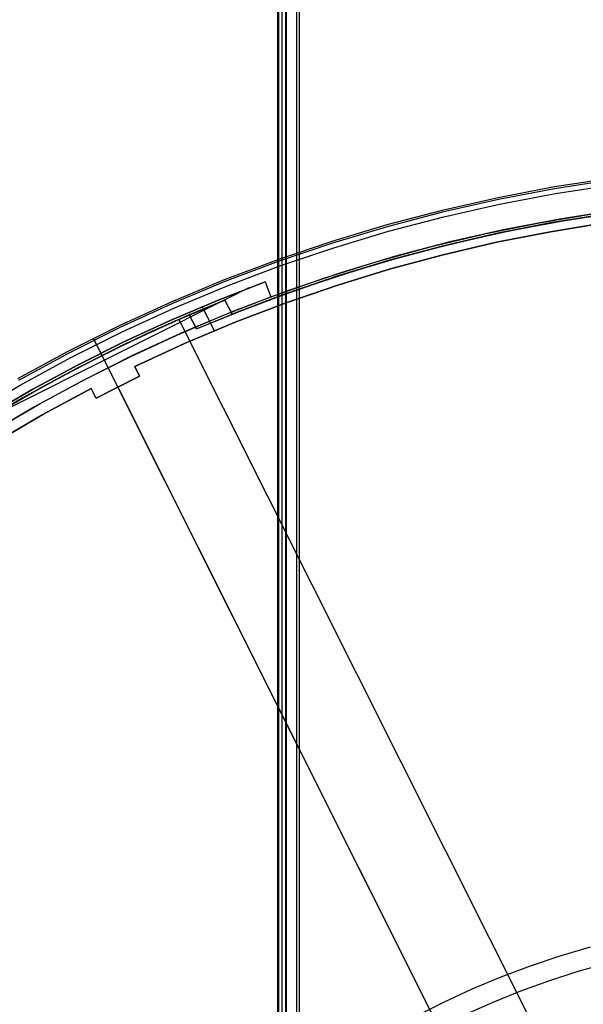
# Model space of a CAD drawing. Header units: millimetres. Extents: x 6038 to 7358, y -8545 to -7225.
# Tile 270 of 285: x 6623 to 6675, y -7809 to -7718. Entities that reach past the tile are written whole.
import ezdxf

# ---------------------------------------------------------------- set-up
doc = ezdxf.new("R2010")
doc.units = ezdxf.units.MM
doc.layers.add('color', color=7, linetype='Continuous')
doc.layers.add('luz', color=7, linetype='Continuous')

msp = doc.modelspace()

# ---------------------------------------------------------------- linework, layer by layer
at = {"color": 7, "true_color": 0xffffff}
for p, q in [((6646.744, -7224.667, 55.905), (6646.744, -7854.667, 55.905)), ((6646.744, -7224.667, 55.905), (6646.744, -7854.667, 55.905)), ((6646.87, -7854.667, 56.66), (6646.87, -7224.667, 56.66)), ((6647.138, -7224.667, 54.2), (6647.138, -7854.667, 54.2)), ((6647.493, -7854.667, 57.105), (6647.493, -7224.667, 57.105)), ((6647.493, -7854.667, 57.105), (6647.493, -7224.667, 57.105)), ((6647.531, -7224.667, 52.495), (6647.531, -7854.667, 52.495)), ((6647.531, -7224.667, 52.495), (6647.531, -7854.667, 52.495)), ((6648.506, -7854.667, 51.72), (6648.506, -7224.667, 51.72)), ((6648.731, -7224.667, 51.746), (6648.731, -7854.667, 51.746)), ((6648.731, -7224.667, 51.746), (6648.731, -7854.667, 51.746))]:
    msp.add_line(p, q, dxfattribs=at)
at = {"layer": 'color', "color": 254, "true_color": 0xcad1ee}
for p, q in [((6677.48, -7733.092, -35.8), (6672.261, -7733.902, -35.8)), ((6677.48, -7733.092, -11.461), (6672.261, -7733.902, -11.461)), ((6677.48, -7733.092, -23.63), (6672.261, -7733.902, -23.63)), ((6677.48, -7733.092, -35.8), (6672.261, -7733.902, -35.8)), ((6677.48, -7733.092, -11.461), (6672.261, -7733.902, -11.461)), ((6677.502, -7733.256, -10.91), (6672.289, -7734.065, -10.91)), ((6672.261, -7733.902, -35.8), (6667.072, -7734.891, -35.8)), ((6672.261, -7733.902, -11.461), (6667.072, -7734.891, -11.461)), ((6672.261, -7733.902, -23.63), (6667.072, -7734.891, -23.63)), ((6672.261, -7733.902, -35.8), (6667.072, -7734.891, -35.8)), ((6672.261, -7733.902, -11.461), (6667.072, -7734.891, -11.461)), ((6672.289, -7734.065, -10.91), (6667.106, -7735.053, -10.91)), ((6672.364, -7734.501, -10.541), (6677.563, -7733.694, -10.541)), ((6672.364, -7734.501, -10.541), (6677.563, -7733.694, -10.541)), ((6667.072, -7734.891, -35.8), (6661.921, -7736.058, -35.8)), ((6667.072, -7734.891, -11.461), (6661.921, -7736.058, -11.461)), ((6667.072, -7734.891, -23.63), (6661.921, -7736.058, -23.63)), ((6667.072, -7734.891, -35.8), (6661.921, -7736.058, -35.8)), ((6667.072, -7734.891, -11.461), (6661.921, -7736.058, -11.461)), ((6667.106, -7735.053, -10.91), (6661.961, -7736.219, -10.91)), ((6667.196, -7735.486, -10.541), (6672.364, -7734.501, -10.541)), ((6667.196, -7735.486, -10.541), (6672.364, -7734.501, -10.541)), ((6661.921, -7736.058, -35.8), (6656.813, -7737.403, -35.8)), ((6661.921, -7736.058, -11.461), (6656.813, -7737.403, -11.461)), ((6661.921, -7736.058, -23.63), (6656.813, -7737.403, -23.63)), ((6661.921, -7736.058, -35.8), (6656.813, -7737.403, -35.8)), ((6661.921, -7736.058, -11.461), (6656.813, -7737.403, -11.461)), ((6662.066, -7736.649, -10.541), (6667.196, -7735.486, -10.541)), ((6662.066, -7736.649, -10.541), (6667.196, -7735.486, -10.541)), ((6677.888, -7736.064, -35.8), (6672.771, -7736.858, -35.8)), ((6677.888, -7736.064, -35.8), (6672.771, -7736.858, -35.8)), ((6661.961, -7736.219, -10.91), (6656.858, -7737.563, -10.91)), ((6656.978, -7737.988, -10.541), (6662.066, -7736.649, -10.541)), ((6656.978, -7737.988, -10.541), (6662.066, -7736.649, -10.541)), ((6672.771, -7736.858, -35.8), (6667.685, -7737.827, -35.8)), ((6672.771, -7736.858, -35.8), (6667.685, -7737.827, -35.8)), ((6671.052, -7737.165, -30.6), (6676.162, -7736.312, -30.6)), ((6671.052, -7737.165, -30.6), (6676.162, -7736.312, -30.6)), ((6671.052, -7737.165, -33.2), (6676.162, -7736.312, -33.2)), ((6656.813, -7737.403, -35.8), (6651.755, -7738.923, -35.8)), ((6656.813, -7737.403, -11.461), (6651.755, -7738.923, -11.461)), ((6656.813, -7737.403, -23.63), (6651.755, -7738.923, -23.63)), ((6656.813, -7737.403, -35.8), (6651.755, -7738.923, -35.8)), ((6656.813, -7737.403, -11.461), (6651.755, -7738.923, -11.461)), ((6656.858, -7737.563, -10.91), (6651.806, -7739.081, -10.91)), ((6651.94, -7739.502, -10.541), (6656.978, -7737.988, -10.541)), ((6651.94, -7739.502, -10.541), (6656.978, -7737.988, -10.541)), ((6667.685, -7737.827, -35.8), (6662.635, -7738.972, -35.8)), ((6667.685, -7737.827, -35.8), (6662.635, -7738.972, -35.8)), ((6665.974, -7738.195, -30.6), (6671.052, -7737.165, -30.6)), ((6665.974, -7738.195, -30.6), (6671.052, -7737.165, -30.6)), ((6665.974, -7738.195, -33.2), (6671.052, -7737.165, -33.2)), ((6676.878, -7737.217, -11.269), (6671.893, -7738.028, -11.269)), ((6676.878, -7737.217, -30.6), (6671.893, -7738.028, -30.6)), ((6676.878, -7737.217, -11.269), (6671.893, -7738.028, -11.269)), ((6676.878, -7737.217, -30.6), (6671.893, -7738.028, -30.6)), ((6671.893, -7738.028, -20.935), (6676.878, -7737.217, -20.935)), ((6660.934, -7739.399, -30.6), (6665.974, -7738.195, -30.6)), ((6660.934, -7739.399, -30.6), (6665.974, -7738.195, -30.6)), ((6660.934, -7739.399, -33.2), (6665.974, -7738.195, -33.2)), ((6671.893, -7738.028, -11.269), (6666.938, -7739.008, -11.269)), ((6671.893, -7738.028, -30.6), (6666.938, -7739.008, -30.6)), ((6671.893, -7738.028, -11.269), (6666.938, -7739.008, -11.269)), ((6671.893, -7738.028, -30.6), (6666.938, -7739.008, -30.6)), ((6666.938, -7739.008, -20.935), (6671.893, -7738.028, -20.935)), ((6651.755, -7738.923, -35.8), (6646.752, -7740.617, -35.8)), ((6651.755, -7738.923, -11.461), (6646.752, -7740.617, -11.461)), ((6651.755, -7738.923, -23.63), (6646.752, -7740.617, -23.63)), ((6651.755, -7738.923, -35.8), (6646.752, -7740.617, -35.8)), ((6651.755, -7738.923, -11.461), (6646.752, -7740.617, -11.461)), ((6651.806, -7739.081, -10.91), (6646.808, -7740.773, -10.91)), ((6646.957, -7741.19, -10.541), (6651.94, -7739.502, -10.541)), ((6646.957, -7741.19, -10.541), (6651.94, -7739.502, -10.541)), ((6655.94, -7740.777, -30.6), (6660.934, -7739.399, -30.6)), ((6655.94, -7740.777, -30.6), (6660.934, -7739.399, -30.6)), ((6655.94, -7740.777, -33.2), (6660.934, -7739.399, -33.2)), ((6662.635, -7738.972, -35.8), (6657.627, -7740.291, -35.8)), ((6662.635, -7738.972, -35.8), (6657.627, -7740.291, -35.8)), ((6666.938, -7739.008, -11.269), (6662.02, -7740.155, -11.269)), ((6666.938, -7739.008, -30.6), (6662.02, -7740.155, -30.6)), ((6666.938, -7739.008, -11.269), (6662.02, -7740.155, -11.269)), ((6666.938, -7739.008, -30.6), (6662.02, -7740.155, -30.6)), ((6662.02, -7740.155, -20.935), (6666.938, -7739.008, -20.935)), ((6646.752, -7740.617, -35.8), (6641.811, -7742.483, -35.8)), ((6646.752, -7740.617, -11.461), (6641.811, -7742.483, -11.461)), ((6646.752, -7740.617, -23.63), (6641.811, -7742.483, -23.63)), ((6646.752, -7740.617, -35.8), (6641.811, -7742.483, -35.8)), ((6646.752, -7740.617, -11.461), (6641.811, -7742.483, -11.461)), ((6657.627, -7740.291, -35.8), (6652.668, -7741.781, -35.8)), ((6657.627, -7740.291, -35.8), (6652.668, -7741.781, -35.8)), ((6662.02, -7740.155, -11.269), (6657.142, -7741.468, -11.269)), ((6662.02, -7740.155, -30.6), (6657.142, -7741.468, -30.6)), ((6662.02, -7740.155, -11.269), (6657.142, -7741.468, -11.269)), ((6662.02, -7740.155, -30.6), (6657.142, -7741.468, -30.6)), ((6657.142, -7741.468, -20.935), (6662.02, -7740.155, -20.935)), ((6646.808, -7740.773, -10.91), (6641.872, -7742.637, -10.91)), ((6642.036, -7743.048, -10.541), (6646.957, -7741.19, -10.541)), ((6642.036, -7743.048, -10.541), (6646.957, -7741.19, -10.541)), ((6650.996, -7742.326, -30.6), (6655.94, -7740.777, -30.6)), ((6650.996, -7742.326, -30.6), (6655.94, -7740.777, -30.6)), ((6650.996, -7742.326, -33.2), (6655.94, -7740.777, -33.2)), ((6657.142, -7741.468, -11.269), (6652.313, -7742.946, -11.269)), ((6657.142, -7741.468, -30.6), (6652.313, -7742.946, -30.6)), ((6657.142, -7741.468, -11.269), (6652.313, -7742.946, -11.269)), ((6657.142, -7741.468, -30.6), (6652.313, -7742.946, -30.6)), ((6652.313, -7742.946, -20.935), (6657.142, -7741.468, -20.935)), ((6641.811, -7742.483, -35.8), (6636.937, -7744.518, -35.8)), ((6641.811, -7742.483, -11.461), (6636.937, -7744.518, -11.461)), ((6641.811, -7742.483, -23.63), (6636.937, -7744.518, -23.63)), ((6641.811, -7742.483, -35.8), (6636.937, -7744.518, -35.8)), ((6641.811, -7742.483, -11.461), (6636.937, -7744.518, -11.461)), ((6646.108, -7744.045, -30.6), (6650.996, -7742.326, -30.6)), ((6646.108, -7744.045, -30.6), (6650.996, -7742.326, -30.6)), ((6646.108, -7744.045, -33.2), (6650.996, -7742.326, -33.2)), ((6652.668, -7741.781, -35.8), (6647.764, -7743.442, -35.8)), ((6652.668, -7741.781, -35.8), (6647.764, -7743.442, -35.8)), ((6644.094, -7743.22, -34.1), (6617.454, -7756.571, -34.1)), ((6641.872, -7742.637, -10.91), (6637.004, -7744.67, -10.91)), ((6637.181, -7745.075, -10.541), (6642.036, -7743.048, -10.541)), ((6637.181, -7745.075, -10.541), (6642.036, -7743.048, -10.541)), ((6641.192, -7744.367, -30.6), (6645.592, -7742.655, -30.6)), ((6641.192, -7744.367, -30.6), (6645.592, -7742.655, -30.6)), ((6645.592, -7742.655, -34.1), (6641.192, -7744.367, -34.1)), ((6641.192, -7744.367, -32.35), (6645.592, -7742.655, -32.35)), ((6645.592, -7742.655, -34.1), (6641.192, -7744.367, -34.1)), ((6647.764, -7743.442, -35.8), (6642.919, -7745.271, -35.8)), ((6647.764, -7743.442, -35.8), (6642.919, -7745.271, -35.8)), ((6645.592, -7742.655, -30.6), (6646.108, -7744.045, -30.6)), ((6645.592, -7742.655, -30.6), (6645.592, -7742.655, -34.1)), ((6645.592, -7742.655, -30.6), (6645.592, -7742.655, -34.1)), ((6645.592, -7742.655, -34.1), (6646.108, -7744.045, -34.1)), ((6645.592, -7742.655, -30.6), (6646.108, -7744.045, -30.6)), ((6645.592, -7742.655, -32.35), (6646.108, -7744.045, -32.35)), ((6645.592, -7742.655, -34.1), (6646.108, -7744.045, -34.1)), ((6645.85, -7743.35, -34.1), (6645.85, -7743.35, -30.6)), ((6652.313, -7742.946, -11.269), (6647.536, -7744.587, -11.269)), ((6652.313, -7742.946, -30.6), (6647.536, -7744.587, -30.6)), ((6652.313, -7742.946, -11.269), (6647.536, -7744.587, -11.269)), ((6652.313, -7742.946, -30.6), (6647.536, -7744.587, -30.6)), ((6647.536, -7744.587, -20.935), (6652.313, -7742.946, -20.935)), ((6641.751, -7745.741, -34.1), (6646.108, -7744.045, -34.1)), ((6641.751, -7745.741, -34.1), (6646.108, -7744.045, -34.1)), ((6646.108, -7744.045, -34.1), (6646.108, -7744.045, -30.6)), ((6646.108, -7744.045, -34.1), (6646.108, -7744.045, -30.6)), ((6636.937, -7744.518, -35.8), (6632.136, -7746.72, -35.8)), ((6636.937, -7744.518, -11.461), (6632.136, -7746.72, -11.461)), ((6636.937, -7744.518, -23.63), (6632.136, -7746.72, -23.63)), ((6636.937, -7744.518, -35.8), (6632.136, -7746.72, -35.8)), ((6636.937, -7744.518, -11.461), (6632.136, -7746.72, -11.461)), ((6637.004, -7744.67, -10.91), (6632.208, -7746.87, -10.91)), ((6632.399, -7747.268, -10.541), (6637.181, -7745.075, -10.541)), ((6632.399, -7747.268, -10.541), (6637.181, -7745.075, -10.541)), ((6636.848, -7746.215, -30.6), (6641.192, -7744.367, -30.6)), ((6636.848, -7746.215, -30.6), (6641.192, -7744.367, -30.6)), ((6641.192, -7744.367, -34.1), (6636.848, -7746.215, -34.1)), ((6636.848, -7746.215, -32.35), (6641.192, -7744.367, -32.35)), ((6641.192, -7744.367, -34.1), (6636.848, -7746.215, -34.1)), ((6642.919, -7745.271, -35.8), (6638.141, -7747.266, -35.8)), ((6642.919, -7745.271, -35.8), (6638.141, -7747.266, -35.8)), ((6640.917, -7747.166, -30.6), (6639.802, -7744.941, -30.6)), ((6647.536, -7744.587, -11.269), (6642.817, -7746.388, -11.269)), ((6647.536, -7744.587, -30.6), (6642.817, -7746.388, -30.6)), ((6647.536, -7744.587, -11.269), (6642.817, -7746.388, -11.269)), ((6647.536, -7744.587, -30.6), (6642.817, -7746.388, -30.6)), ((6642.817, -7746.388, -20.935), (6647.536, -7744.587, -20.935)), ((6637.45, -7747.571, -34.1), (6641.751, -7745.741, -34.1)), ((6637.45, -7747.571, -34.1), (6641.751, -7745.741, -34.1)), ((6632.136, -7746.72, -35.8), (6627.414, -7749.087, -35.8)), ((6632.136, -7746.72, -11.461), (6627.414, -7749.087, -11.461)), ((6632.136, -7746.72, -23.63), (6627.414, -7749.087, -23.63)), ((6632.136, -7746.72, -35.8), (6627.414, -7749.087, -35.8)), ((6632.136, -7746.72, -11.461), (6627.414, -7749.087, -11.461)), ((6632.208, -7746.87, -10.91), (6627.491, -7749.233, -10.91)), ((6632.563, -7748.198, -30.6), (6636.848, -7746.215, -30.6)), ((6632.563, -7748.198, -30.6), (6636.848, -7746.215, -30.6)), ((6636.848, -7746.215, -34.1), (6632.563, -7748.198, -34.1)), ((6632.563, -7748.198, -32.35), (6636.848, -7746.215, -32.35)), ((6636.848, -7746.215, -34.1), (6632.563, -7748.198, -34.1)), ((6642.817, -7746.388, -11.269), (6638.162, -7748.349, -11.269)), ((6642.817, -7746.388, -30.6), (6638.162, -7748.349, -30.6)), ((6642.817, -7746.388, -11.269), (6638.162, -7748.349, -11.269)), ((6642.817, -7746.388, -30.6), (6638.162, -7748.349, -30.6)), ((6638.162, -7748.349, -20.935), (6642.817, -7746.388, -20.935)), ((6627.696, -7749.625, -10.541), (6632.399, -7747.268, -10.541)), ((6627.696, -7749.625, -10.541), (6632.399, -7747.268, -10.541)), ((6629.765, -7747.883, -35.8), (6629.765, -7747.883, -11.461)), ((6631.109, -7750.565, -35.8), (6629.765, -7747.883, -35.8)), ((6629.766, -7747.883, -11.426), (6629.765, -7747.883, -11.461)), ((6629.766, -7747.885, -11.392), (6629.766, -7747.883, -11.426)), ((6629.768, -7747.888, -11.358), (6629.766, -7747.885, -11.392)), ((6629.769, -7747.891, -11.324), (6629.768, -7747.888, -11.358)), ((6629.772, -7747.896, -11.29), (6629.769, -7747.891, -11.324)), ((6629.775, -7747.902, -11.256), (6629.772, -7747.896, -11.29)), ((6629.778, -7747.909, -11.223), (6629.775, -7747.902, -11.256)), ((6629.782, -7747.917, -11.189), (6629.778, -7747.909, -11.223)), ((6629.786, -7747.925, -11.157), (6629.782, -7747.917, -11.189)), ((6629.791, -7747.935, -11.124), (6629.786, -7747.925, -11.157)), ((6629.797, -7747.946, -11.092), (6629.791, -7747.935, -11.124)), ((6629.803, -7747.958, -11.06), (6629.797, -7747.946, -11.092)), ((6629.809, -7747.971, -11.029), (6629.803, -7747.958, -11.06)), ((6629.816, -7747.984, -10.998), (6629.809, -7747.971, -11.029)), ((6629.823, -7747.999, -10.968), (6629.816, -7747.984, -10.998)), ((6629.831, -7748.015, -10.938), (6629.823, -7747.999, -10.968)), ((6633.207, -7749.534, -34.1), (6637.45, -7747.571, -34.1)), ((6633.207, -7749.534, -34.1), (6637.45, -7747.571, -34.1)), ((6638.141, -7747.266, -35.8), (6633.434, -7749.425, -35.8)), ((6638.141, -7747.266, -35.8), (6633.434, -7749.425, -35.8)), ((6628.343, -7750.313, -30.6), (6632.563, -7748.198, -30.6)), ((6628.343, -7750.313, -30.6), (6632.563, -7748.198, -30.6)), ((6632.563, -7748.198, -34.1), (6628.343, -7750.313, -34.1)), ((6628.343, -7750.313, -32.35), (6632.563, -7748.198, -32.35)), ((6632.563, -7748.198, -34.1), (6628.343, -7750.313, -34.1)), ((6629.839, -7748.031, -10.91), (6629.831, -7748.015, -10.938)), ((6629.848, -7748.048, -10.881), (6629.839, -7748.031, -10.91)), ((6629.857, -7748.067, -10.854), (6629.848, -7748.048, -10.881)), ((6629.867, -7748.086, -10.827), (6629.857, -7748.067, -10.854)), ((6629.877, -7748.106, -10.8), (6629.867, -7748.086, -10.827)), ((6629.887, -7748.126, -10.775), (6629.877, -7748.106, -10.8)), ((6629.898, -7748.148, -10.75), (6629.887, -7748.126, -10.775)), ((6629.909, -7748.17, -10.727), (6629.898, -7748.148, -10.75)), ((6629.921, -7748.193, -10.704), (6629.909, -7748.17, -10.727)), ((6629.932, -7748.216, -10.682), (6629.921, -7748.193, -10.704)), ((6629.945, -7748.241, -10.661), (6629.932, -7748.216, -10.682)), ((6629.957, -7748.266, -10.641), (6629.945, -7748.241, -10.661)), ((6629.97, -7748.291, -10.621), (6629.957, -7748.266, -10.641)), ((6629.983, -7748.317, -10.603), (6629.97, -7748.291, -10.621)), ((6629.996, -7748.344, -10.586), (6629.983, -7748.317, -10.603)), ((6630.01, -7748.371, -10.57), (6629.996, -7748.344, -10.586)), ((6630.024, -7748.398, -10.555), (6630.01, -7748.371, -10.57)), ((6630.038, -7748.426, -10.541), (6630.024, -7748.398, -10.555)), ((6664.713, -7817.616, 22.446), (6630.038, -7748.426, -10.541)), ((6638.162, -7748.349, -11.269), (6633.577, -7750.466, -11.269)), ((6638.162, -7748.349, -30.6), (6633.577, -7750.466, -30.6)), ((6638.162, -7748.349, -11.269), (6633.577, -7750.466, -11.269)), ((6638.162, -7748.349, -30.6), (6633.577, -7750.466, -30.6)), ((6633.577, -7750.466, -20.935), (6638.162, -7748.349, -20.935)), ((6627.414, -7749.087, -35.8), (6622.777, -7751.615, -35.8)), ((6627.414, -7749.087, -11.461), (6622.777, -7751.615, -11.461)), ((6627.414, -7749.087, -23.63), (6622.777, -7751.615, -23.63)), ((6627.414, -7749.087, -35.8), (6622.777, -7751.615, -35.8)), ((6627.414, -7749.087, -11.461), (6622.777, -7751.615, -11.461)), ((6627.491, -7749.233, -10.91), (6622.859, -7751.759, -10.91)), ((6623.077, -7752.143, -10.541), (6627.696, -7749.625, -10.541)), ((6623.077, -7752.143, -10.541), (6627.696, -7749.625, -10.541)), ((6633.434, -7749.425, -35.8), (6628.805, -7751.745, -35.8)), ((6633.434, -7749.425, -35.8), (6628.805, -7751.745, -35.8)), ((6629.028, -7751.629, -34.1), (6633.207, -7749.534, -34.1)), ((6629.028, -7751.629, -34.1), (6633.207, -7749.534, -34.1)), ((6630.445, -7749.239, -30.6), (6630.445, -7749.239, -34.1)), ((6631.109, -7750.565, -34.1), (6630.445, -7749.239, -34.1)), ((6624.19, -7752.559, -30.6), (6628.343, -7750.313, -30.6)), ((6624.19, -7752.559, -30.6), (6628.343, -7750.313, -30.6)), ((6628.343, -7750.313, -34.1), (6624.19, -7752.559, -34.1)), ((6624.19, -7752.559, -32.35), (6628.343, -7750.313, -32.35)), ((6628.343, -7750.313, -34.1), (6624.19, -7752.559, -34.1)), ((6631.109, -7750.565, -34.1), (6631.109, -7750.565, -35.8)), ((6633.577, -7750.466, -11.269), (6634.025, -7751.36, -10.843)), ((6633.577, -7750.466, -30.6), (6634.025, -7751.36, -30.6)), ((6633.577, -7750.466, -30.6), (6633.577, -7750.466, -11.269)), ((6633.577, -7750.466, -30.6), (6634.025, -7751.36, -30.6)), ((6633.577, -7750.466, -30.6), (6633.577, -7750.466, -11.269)), ((6633.577, -7750.466, -11.269), (6634.025, -7751.36, -10.843)), ((6634.025, -7751.36, -20.721), (6633.577, -7750.466, -20.721)), ((6624.916, -7753.852, -34.1), (6629.028, -7751.629, -34.1)), ((6624.916, -7753.852, -34.1), (6629.028, -7751.629, -34.1)), ((6634.025, -7751.36, -10.843), (6630.002, -7753.376, -10.843)), ((6634.025, -7751.36, -30.6), (6630.002, -7753.376, -30.6)), ((6634.025, -7751.36, -10.843), (6630.002, -7753.376, -10.843)), ((6634.025, -7751.36, -30.6), (6630.002, -7753.376, -30.6)), ((6630.002, -7753.376, -20.721), (6634.025, -7751.36, -20.721)), ((6633.801, -7750.913, -11.056), (6633.801, -7750.913, -30.6)), ((6634.025, -7751.36, -10.843), (6634.025, -7751.36, -30.6)), ((6634.025, -7751.36, -10.843), (6634.025, -7751.36, -30.6)), ((6618.548, -7754.819, -10.541), (6623.077, -7752.143, -10.541)), ((6618.548, -7754.819, -10.541), (6623.077, -7752.143, -10.541)), ((6628.805, -7751.745, -35.8), (6624.258, -7754.223, -35.8)), ((6628.805, -7751.745, -35.8), (6624.258, -7754.223, -35.8)), ((6629.554, -7752.482, -11.269), (6625.113, -7754.889, -11.269)), ((6629.554, -7752.482, -30.6), (6625.113, -7754.889, -30.6)), ((6629.554, -7752.482, -11.269), (6625.113, -7754.889, -11.269)), ((6629.554, -7752.482, -30.6), (6625.113, -7754.889, -30.6)), ((6625.113, -7754.889, -20.935), (6629.554, -7752.482, -20.935)), ((6630.002, -7753.376, -10.843), (6629.554, -7752.482, -11.269)), ((6630.002, -7753.376, -30.6), (6629.554, -7752.482, -30.6)), ((6629.554, -7752.482, -11.269), (6629.554, -7752.482, -30.6)), ((6630.002, -7753.376, -30.6), (6629.554, -7752.482, -30.6)), ((6629.554, -7752.482, -11.269), (6629.554, -7752.482, -30.6)), ((6630.002, -7753.376, -10.843), (6629.554, -7752.482, -11.269)), ((6630.002, -7753.376, -20.721), (6629.554, -7752.482, -20.721)), ((6670.945, -7830.05, 26.2), (6632.005, -7752.353, -10.843)), ((6632.005, -7752.353, -10.843), (6632.005, -7752.353, -30.6)), ((6620.109, -7754.933, -30.6), (6624.19, -7752.559, -30.6)), ((6620.109, -7754.933, -30.6), (6624.19, -7752.559, -30.6)), ((6624.19, -7752.559, -34.1), (6620.109, -7754.933, -34.1)), ((6620.109, -7754.933, -32.35), (6624.19, -7752.559, -32.35)), ((6624.19, -7752.559, -34.1), (6620.109, -7754.933, -34.1)), ((6629.778, -7752.929, -30.6), (6629.778, -7752.929, -11.056)), ((6630.002, -7753.376, -30.6), (6630.002, -7753.376, -10.843)), ((6630.002, -7753.376, -30.6), (6630.002, -7753.376, -10.843)), ((6624.258, -7754.223, -35.8), (6619.8, -7756.857, -35.8)), ((6624.258, -7754.223, -35.8), (6619.8, -7756.857, -35.8)), ((6620.875, -7756.203, -34.1), (6624.916, -7753.852, -34.1)), ((6620.875, -7756.203, -34.1), (6624.916, -7753.852, -34.1)), ((6625.113, -7754.889, -11.269), (6620.756, -7757.445, -11.269)), ((6625.113, -7754.889, -30.6), (6620.756, -7757.445, -30.6)), ((6625.113, -7754.889, -11.269), (6620.756, -7757.445, -11.269)), ((6625.113, -7754.889, -30.6), (6620.756, -7757.445, -30.6)), ((6620.756, -7757.445, -20.935), (6625.113, -7754.889, -20.935)), ((6672.809, -7804.826, 18.688), (6675.58, -7803.993, 18.688)), ((6670.069, -7805.754, 18.688), (6672.809, -7804.826, 18.688)), ((6667.362, -7806.776, 18.688), (6670.069, -7805.754, 18.688)), ((6674.365, -7806.294, 17.309), (6677.01, -7805.535, 17.309)), ((6664.692, -7807.891, 18.688), (6667.362, -7806.776, 18.688)), ((6671.748, -7807.143, 17.309), (6674.365, -7806.294, 17.309)), ((6662.062, -7809.097, 18.688), (6664.692, -7807.891, 18.688)), ((6669.161, -7808.078, 17.309), (6671.748, -7807.143, 17.309)), ((6666.606, -7809.1, 17.309), (6669.161, -7808.078, 17.309)), ((6659.475, -7810.394, 18.688), (6662.062, -7809.097, 18.688)), ((6664.088, -7810.207, 17.309), (6666.606, -7809.1, 17.309))]:
    msp.add_line(p, q, dxfattribs=at)
at = {"layer": 'luz', "color": 254, "true_color": 0xcad1ee}
for p, q in [((6668.249, -7737.915, -34.05), (6673.232, -7736.982, -34.05)), ((6668.249, -7737.915, -33.3), (6673.232, -7736.982, -33.3)), ((6671.735, -7737.244, -31.05), (6676.74, -7736.429, -31.05)), ((6676.74, -7736.429, -31.8), (6671.735, -7737.244, -31.8)), ((6672.094, -7737.179, -32.55), (6677.161, -7736.368, -32.55)), ((6677.161, -7736.368, -32.55), (6672.094, -7737.179, -32.55)), ((6673.232, -7736.982, -34.05), (6678.245, -7736.217, -34.05)), ((6673.232, -7736.982, -33.3), (6678.245, -7736.217, -33.3)), ((6663.299, -7739.017, -34.05), (6668.249, -7737.915, -34.05)), ((6663.299, -7739.017, -33.3), (6668.249, -7737.915, -33.3)), ((6666.761, -7738.228, -31.05), (6671.735, -7737.244, -31.05)), ((6671.735, -7737.244, -31.8), (6666.761, -7738.228, -31.8)), ((6667.058, -7738.164, -32.55), (6672.094, -7737.179, -32.55)), ((6672.094, -7737.179, -32.55), (6667.058, -7738.164, -32.55)), ((6661.823, -7739.38, -31.05), (6666.761, -7738.228, -31.05)), ((6666.761, -7738.228, -31.8), (6661.823, -7739.38, -31.8)), ((6662.059, -7739.321, -32.55), (6667.058, -7738.164, -32.55)), ((6667.058, -7738.164, -32.55), (6662.059, -7739.321, -32.55)), ((6656.927, -7740.698, -31.05), (6661.823, -7739.38, -31.05)), ((6661.823, -7739.38, -31.8), (6656.927, -7740.698, -31.8)), ((6657.102, -7740.648, -32.55), (6662.059, -7739.321, -32.55)), ((6662.059, -7739.321, -32.55), (6657.102, -7740.648, -32.55)), ((6658.39, -7740.285, -34.05), (6663.299, -7739.017, -34.05)), ((6658.39, -7740.285, -33.3), (6663.299, -7739.017, -33.3)), ((6652.078, -7742.181, -31.05), (6656.927, -7740.698, -31.05)), ((6656.927, -7740.698, -31.8), (6652.078, -7742.181, -31.8)), ((6652.194, -7742.144, -32.55), (6657.102, -7740.648, -32.55)), ((6657.102, -7740.648, -32.55), (6652.194, -7742.144, -32.55)), ((6653.526, -7741.719, -34.05), (6658.39, -7740.285, -34.05)), ((6653.526, -7741.719, -33.3), (6658.39, -7740.285, -33.3)), ((6647.282, -7743.828, -31.05), (6652.078, -7742.181, -31.05)), ((6652.078, -7742.181, -31.8), (6647.282, -7743.828, -31.8)), ((6647.339, -7743.807, -32.55), (6652.194, -7742.144, -32.55)), ((6652.194, -7742.144, -32.55), (6647.339, -7743.807, -32.55)), ((6648.714, -7743.317, -34.05), (6653.526, -7741.719, -34.05)), ((6648.714, -7743.317, -33.3), (6653.526, -7741.719, -33.3)), ((6643.959, -7745.077, -34.05), (6648.714, -7743.317, -34.05)), ((6643.959, -7745.077, -33.3), (6648.714, -7743.317, -33.3)), ((6637.28, -7746.279, -31.05), (6641.892, -7744.335, -31.05)), ((6641.892, -7744.335, -31.8), (6637.28, -7746.279, -31.8)), ((6641.892, -7744.335, -32.55), (6638.582, -7745.712, -32.55)), ((6641.892, -7744.335, -31.05), (6642.545, -7745.636, -31.05)), ((6642.545, -7745.636, -32.55), (6641.892, -7744.335, -32.55)), ((6641.892, -7744.335, -32.55), (6641.892, -7744.335, -31.05)), ((6641.892, -7744.335, -31.8), (6642.545, -7745.636, -31.8)), ((6642.545, -7745.636, -32.55), (6647.339, -7743.807, -32.55)), ((6647.339, -7743.807, -32.55), (6642.545, -7745.636, -32.55)), ((6642.545, -7745.636, -31.05), (6647.282, -7743.828, -31.05)), ((6647.282, -7743.828, -31.8), (6642.545, -7745.636, -31.8)), ((6639.265, -7746.997, -34.05), (6643.959, -7745.077, -34.05)), ((6639.265, -7746.997, -33.3), (6643.959, -7745.077, -33.3)), ((6642.219, -7744.985, -32.55), (6642.219, -7744.985, -31.05)), ((6634.017, -7747.765, -34.05), (6638.582, -7745.712, -34.05)), ((6634.017, -7747.765, -33.3), (6638.582, -7745.712, -33.3)), ((6634.667, -7747.461, -32.55), (6638.582, -7745.712, -32.55)), ((6638.582, -7745.712, -32.55), (6634.667, -7747.461, -32.55)), ((6637.63, -7746.125, -31.05), (6773.103, -8016.134, -31.05)), ((6637.63, -7746.125, -32.55), (6773.103, -8016.134, -32.55)), ((6638.582, -7745.712, -32.55), (6639.265, -7746.997, -32.55)), ((6638.582, -7745.712, -34.05), (6639.265, -7746.997, -34.05)), ((6638.582, -7745.712, -34.05), (6638.582, -7745.712, -32.55)), ((6639.265, -7746.997, -33.3), (6638.582, -7745.712, -33.3)), ((6639.265, -7746.997, -32.55), (6642.545, -7745.636, -32.55)), ((6642.545, -7745.636, -32.55), (6642.545, -7745.636, -31.05)), ((6632.734, -7748.375, -31.05), (6637.28, -7746.279, -31.05)), ((6637.28, -7746.279, -31.8), (6632.734, -7748.375, -31.8)), ((6638.924, -7746.354, -34.05), (6638.924, -7746.354, -32.55)), ((6639.265, -7746.997, -34.05), (6639.265, -7746.997, -32.55)), ((6629.522, -7749.967, -34.05), (6634.017, -7747.765, -34.05)), ((6629.522, -7749.967, -33.3), (6634.017, -7747.765, -33.3)), ((6630.802, -7749.321, -32.55), (6634.667, -7747.461, -32.55)), ((6634.667, -7747.461, -32.55), (6630.802, -7749.321, -32.55)), ((6628.26, -7750.619, -31.05), (6632.734, -7748.375, -31.05)), ((6632.734, -7748.375, -31.8), (6628.26, -7750.619, -31.8)), ((6626.992, -7751.289, -32.55), (6630.802, -7749.321, -32.55)), ((6630.802, -7749.321, -32.55), (6626.992, -7751.289, -32.55)), ((6630.488, -7749.478, -32.55), (6630.488, -7749.478, -31.05)), ((6623.863, -7753.011, -31.05), (6628.26, -7750.619, -31.05)), ((6628.26, -7750.619, -31.8), (6623.863, -7753.011, -31.8)), ((6625.103, -7752.317, -34.05), (6629.522, -7749.967, -34.05)), ((6625.103, -7752.317, -33.3), (6629.522, -7749.967, -33.3)), ((6623.24, -7753.365, -32.55), (6626.992, -7751.289, -32.55)), ((6626.992, -7751.289, -32.55), (6623.24, -7753.365, -32.55)), ((6627.303, -7751.124, -32.55), (6627.303, -7751.124, -34.05)), ((6620.763, -7754.812, -34.05), (6625.103, -7752.317, -34.05)), ((6620.763, -7754.812, -33.3), (6625.103, -7752.317, -33.3)), ((6619.547, -7755.547, -31.05), (6623.863, -7753.011, -31.05)), ((6623.863, -7753.011, -31.8), (6619.547, -7755.547, -31.8)), ((6619.547, -7755.547, -32.55), (6623.24, -7753.365, -32.55)), ((6623.24, -7753.365, -32.55), (6619.547, -7755.547, -32.55))]:
    msp.add_line(p, q, dxfattribs=at)

doc.saveas('drawing.dxf')
